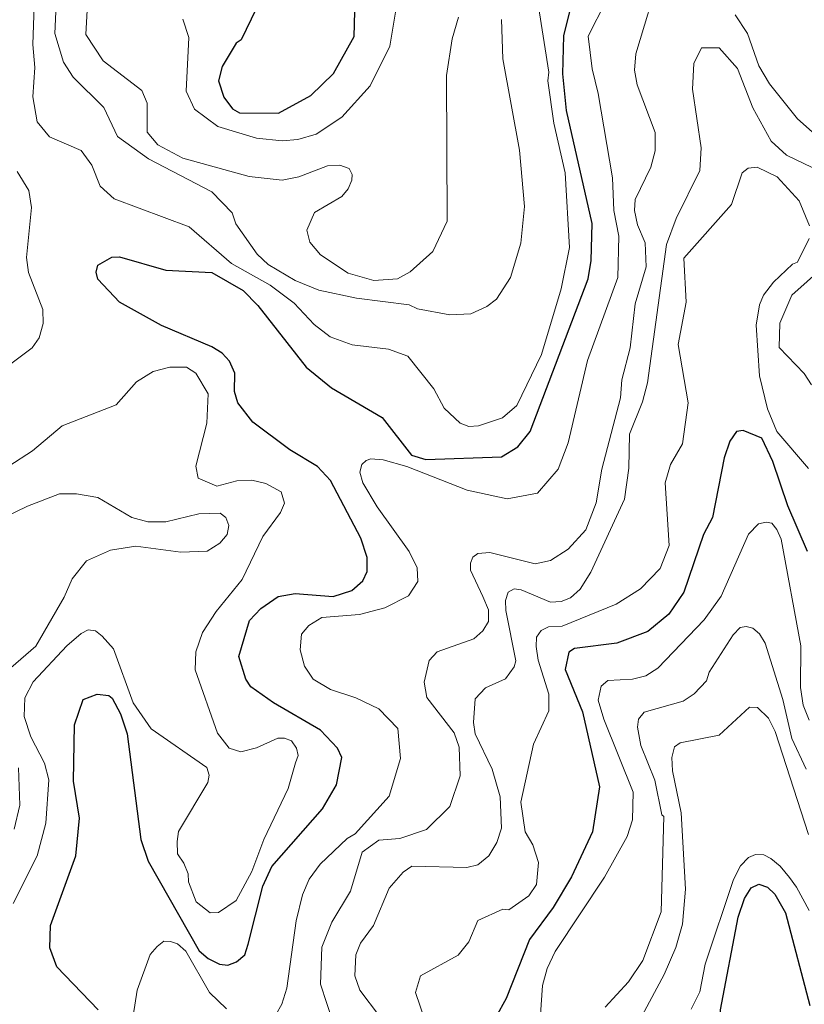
# Model space of a CAD drawing. Extents: x 673.6 to 698.9, y 7012 to 7040.1.
# Drawn here: x 675.974 to 677.008, y 7032.823 to 7034.12 of the extents above; entities that cross this region are included whole.
import ezdxf

# ---------------------------------------------------------------- set-up
doc = ezdxf.new("R2010")
doc.units = 0
doc.header["$LTSCALE"] = 0.032
doc.layers.add('1', color=7, linetype='Continuous', lineweight=25)
doc.layers.add('2', color=7, linetype='Continuous', lineweight=13)

msp = doc.modelspace()

# ---------------------------------------------------------------- linework, layer by layer
at = {"layer": '1'}
for points in [[(676.0778, 7032.8157), (676.0233, 7032.8723), (676.0139, 7032.8973), (676.0151, 7032.9268), (676.0483, 7033.0185), (676.0533, 7033.0681), (676.0452, 7033.117), (676.0467, 7033.191), (676.058, 7033.2243), (676.0763, 7033.2315), (676.0916, 7033.2296), (676.0962, 7033.2262), (676.1071, 7033.2054), (676.1158, 7033.1794), (676.1337, 7033.04), (676.1434, 7033.0115), (676.2108, 7032.8933), (676.2225, 7032.8831), (676.2373, 7032.8756), (676.2483, 7032.8742), (676.26, 7032.8786), (676.2709, 7032.8881), (676.2754, 7032.9021), (676.2947, 7032.9784), (676.3066, 7033.0043), (676.373, 7033.0805), (676.3917, 7033.1122), (676.3984, 7033.1482), (676.3927, 7033.1604), (676.3705, 7033.1839), (676.3084, 7033.2199), (676.2789, 7033.2412), (676.2721, 7033.2512), (676.263, 7033.2809), (676.277, 7033.3286), (676.2917, 7033.3442), (676.3146, 7033.36), (676.3372, 7033.3639), (676.3873, 7033.36), (676.4116, 7033.3681), (676.4261, 7033.3806), (676.4319, 7033.393), (676.4321, 7033.4116), (676.4235, 7033.4371), (676.3838, 7033.5128), (676.3664, 7033.5315), (676.3302, 7033.5532), (676.2813, 7033.5897), (676.2617, 7033.6153), (676.2572, 7033.6303), (676.2578, 7033.6542), (676.2505, 7033.6703), (676.2409, 7033.6806), (676.2272, 7033.6891), (676.1613, 7033.717), (676.1059, 7033.748), (676.0772, 7033.7783), (676.0749, 7033.7873), (676.0771, 7033.7967), (676.0957, 7033.8074), (676.1056, 7033.8076), (676.1669, 7033.7903), (676.2272, 7033.7871), (676.2686, 7033.7633), (676.2878, 7033.7434), (676.3517, 7033.6623), (676.3848, 7033.6349), (676.4515, 7033.5958), (676.4905, 7033.5464), (676.509, 7033.5407), (676.6088, 7033.5441), (676.6305, 7033.5573), (676.6467, 7033.5777), (676.7231, 7033.7785), (676.7271, 7033.8027), (676.728, 7033.8516), (676.6943, 7034.0004), (676.6894, 7034.0489), (676.6911, 7034.099), (676.7099, 7034.1756)], [(676.2857, 7034.1344), (676.2659, 7034.0937), (676.2595, 7034.0892), (676.2412, 7034.0583), (676.2361, 7034.0394), (676.2431, 7034.0182), (676.2544, 7034.0028), (676.2638, 7033.9976), (676.3152, 7033.997), (676.3579, 7034.0203), (676.3878, 7034.0493), (676.4149, 7034.0981), (676.4155, 7034.1307)], [(677.0116, 7033.4195), (676.9859, 7033.4794), (676.9663, 7033.5381), (676.9517, 7033.5689), (676.9269, 7033.5789), (676.9182, 7033.5775), (676.9095, 7033.5648), (676.9021, 7033.5428), (676.8866, 7033.4643), (676.8749, 7033.4419), (676.8488, 7033.3657), (676.829, 7033.3369), (676.8014, 7033.3141), (676.7607, 7033.2985), (676.705, 7033.2917), (676.6973, 7033.2867), (676.6927, 7033.264), (676.7155, 7033.2082), (676.7378, 7033.1093), (676.7288, 7033.0501), (676.7008, 7032.9908), (676.6768, 7032.9503), (676.6457, 7032.9084), (676.615, 7032.8306), (676.6013, 7032.806)], [(676.6673, 7032.4304), (676.6817, 7032.4531), (676.7767, 7032.5707), (676.8261, 7032.6217), (676.8588, 7032.6708), (676.878, 7032.7171), (676.8932, 7032.7677), (676.8973, 7032.8154), (676.9205, 7032.9375), (676.9289, 7032.9621), (676.9374, 7032.9765), (676.9478, 7032.981), (676.9591, 7032.9774), (676.9687, 7032.9678), (676.9827, 7032.9432), (677.0149, 7032.8213)]]:
    msp.add_lwpolyline(points, dxfattribs=at)
at = {"layer": '2'}
for points in [[(676.5521, 7034.1233), (676.5439, 7034.0949), (676.5366, 7034.0464), (676.5373, 7033.8546), (676.5182, 7033.8145), (676.4884, 7033.788), (676.4721, 7033.7789), (676.4409, 7033.7765), (676.4071, 7033.7862), (676.3704, 7033.8104), (676.3565, 7033.8268), (676.3525, 7033.843), (676.3625, 7033.8659), (676.3987, 7033.887), (676.4071, 7033.8972), (676.4117, 7033.9086), (676.4123, 7033.9163), (676.4082, 7033.9242), (676.3961, 7033.9286), (676.3796, 7033.9276), (676.3421, 7033.9132), (676.3199, 7033.9086), (676.2764, 7033.9134), (676.1894, 7033.9377), (676.1563, 7033.9554), (676.1421, 7033.9717), (676.1421, 7034.01), (676.1354, 7034.027), (676.0845, 7034.0658), (676.0616, 7034.1007), (676.0682, 7034.221)], [(676.6532, 7033.4034), (676.6734, 7033.4076), (676.6965, 7033.4227), (676.7199, 7033.4481), (676.7336, 7033.4836), (676.7411, 7033.528), (676.7657, 7033.622), (676.7675, 7033.6454), (676.7781, 7033.6878), (676.7848, 7033.7457), (676.7995, 7033.7945), (676.798, 7033.8262), (676.7877, 7033.85), (676.7839, 7033.8685), (676.7847, 7033.883), (676.8056, 7033.9256), (676.811, 7033.9474), (676.8111, 7033.9714), (676.7873, 7034.0345), (676.7839, 7034.0538), (676.7855, 7034.0753), (676.8188, 7034.1843)], [(675.9942, 7034.164), (675.9917, 7034.0875), (675.9942, 7034.057), (675.9917, 7034.0185), (675.9972, 7033.9857), (676.0137, 7033.9659), (676.0554, 7033.9476), (676.0693, 7033.9283)], [(676.3042, 7033.7703), (676.3359, 7033.7466), (676.3621, 7033.7184), (676.383, 7033.7021), (676.4123, 7033.6919), (676.4602, 7033.6862), (676.4856, 7033.6767), (676.5199, 7033.6338), (676.5335, 7033.6083), (676.5546, 7033.5884), (676.566, 7033.5842), (676.5784, 7033.5851), (676.6102, 7033.5955), (676.6288, 7033.6116), (676.6613, 7033.6792), (676.6874, 7033.7654), (676.6983, 7033.8201), (676.6925, 7033.9182), (676.6778, 7033.9839), (676.6697, 7034.0394), (676.6711, 7034.0508), (676.6574, 7034.1377)], [(676.7462, 7034.1442), (676.7231, 7034.0984), (676.728, 7034.0555), (676.7362, 7034.023), (676.7551, 7033.9116), (676.7568, 7033.8689), (676.7633, 7033.8347), (676.7618, 7033.7805), (676.7221, 7033.671), (676.6967, 7033.5628), (676.6834, 7033.528), (676.6562, 7033.4965), (676.6164, 7033.4889), (676.5635, 7033.5001), (676.4842, 7033.5314), (676.4528, 7033.5402), (676.4366, 7033.5414), (676.4305, 7033.5394), (676.4249, 7033.5339), (676.4224, 7033.524), (676.4261, 7033.5101), (676.445, 7033.4784), (676.4874, 7033.4195), (676.4978, 7033.3981), (676.4987, 7033.3799), (676.4865, 7033.3609), (676.455, 7033.3453), (676.4219, 7033.3366), (676.3722, 7033.3323), (676.3551, 7033.322), (676.3453, 7033.3107)], [(676.6088, 7034.1203), (676.6106, 7034.0687), (676.6325, 7033.9481), (676.6392, 7033.8741), (676.6343, 7033.8257), (676.6207, 7033.7804), (676.6024, 7033.7521), (676.5893, 7033.7422), (676.5684, 7033.7327), (676.5407, 7033.7313), (676.4982, 7033.7392), (676.4872, 7033.7444), (676.4181, 7033.7531), (676.3683, 7033.7637), (676.3373, 7033.7766), (676.3017, 7033.7976), (676.2869, 7033.8112), (676.2589, 7033.8513), (676.2541, 7033.8658), (676.2273, 7033.8935), (676.144, 7033.9366), (676.1031, 7033.966), (676.0852, 7034.0043), (676.0449, 7034.0446), (676.032, 7034.0641), (676.0205, 7034.102), (676.0221, 7034.1305)], [(676.4692, 7034.1302), (676.4616, 7034.0851), (676.4361, 7034.033), (676.3985, 7033.9919), (676.3646, 7033.9692), (676.3406, 7033.9621), (676.3199, 7033.9606), (676.2864, 7033.9639), (676.2352, 7033.9793), (676.2047, 7034.0022), (676.1935, 7034.0258), (676.1972, 7034.0968), (676.1894, 7034.1209)], [(676.9164, 7034.1263), (676.9326, 7034.1019), (676.9475, 7034.0592), (676.9618, 7034.0355), (676.9986, 7033.9895), (677.0338, 7033.9585)], [(677.0178, 7033.9253), (676.9843, 7033.9415), (676.9641, 7033.96), (676.9397, 7034.0039), (676.9194, 7034.0558), (676.8953, 7034.0829), (676.8722, 7034.0829), (676.862, 7034.0624), (676.8604, 7034.0284), (676.8718, 7033.9514), (676.8701, 7033.9214), (676.8388, 7033.8583), (676.8259, 7033.8241), (676.8011, 7033.6417), (676.7944, 7033.6167), (676.7772, 7033.574), (676.7764, 7033.5292), (676.7706, 7033.4885), (676.7265, 7033.3922), (676.7122, 7033.3696), (676.6995, 7033.3584), (676.6873, 7033.3535), (676.6732, 7033.3525), (676.6346, 7033.3688), (676.6254, 7033.3704), (676.6178, 7033.3659), (676.6141, 7033.3549), (676.6147, 7033.3417), (676.6276, 7033.2756), (676.6253, 7033.2673), (676.614, 7033.2517), (676.5878, 7033.24), (676.5742, 7033.2253), (676.5719, 7033.1941), (676.5742, 7033.1792), (676.5964, 7033.1325), (676.6072, 7033.096), (676.6088, 7033.055), (676.6025, 7033.0359), (676.5922, 7033.0186), (676.5775, 7033.0065), (676.5631, 7033.0032), (676.4909, 7033.0048), (676.4793, 7032.997), (676.4608, 7032.9758)], [(675.9232, 7033.6373), (675.9908, 7033.6877), (676.0002, 7033.7008), (676.0055, 7033.7199), (676.0048, 7033.7383), (675.9862, 7033.7872), (675.9835, 7033.807), (675.99, 7033.8727), (675.9863, 7033.8952), (675.971, 7033.9201)], [(676.0693, 7033.9283), (676.0804, 7033.9008), (676.0988, 7033.8842), (676.1976, 7033.8473), (676.2535, 7033.799), (676.3042, 7033.7703)], [(676.5021, 7032.8605), (676.5516, 7032.8876), (676.5659, 7032.9051), (676.5777, 7032.9331), (676.6105, 7032.948), (676.6184, 7032.9474), (676.6448, 7032.9659), (676.6548, 7032.9808), (676.6574, 7033.0098), (676.6502, 7033.0329), (676.6402, 7033.0502), (676.6344, 7033.0891), (676.651, 7033.1658), (676.6713, 7033.2094), (676.6712, 7033.2316), (676.6571, 7033.2764), (676.6544, 7033.2942), (676.655, 7033.3065), (676.661, 7033.3154), (676.6709, 7033.32), (676.6888, 7033.3212), (676.76, 7033.35), (676.7918, 7033.3701), (676.8177, 7033.3972), (676.8296, 7033.4273), (676.8245, 7033.5097), (676.8312, 7033.5339), (676.8472, 7033.5615), (676.8545, 7033.6154), (676.8414, 7033.6923), (676.8519, 7033.7478), (676.8489, 7033.8057), (676.9117, 7033.8766), (676.9256, 7033.9183), (676.9337, 7033.9244), (676.9454, 7033.926), (676.9717, 7033.913), (677.001, 7033.8813), (677.0145, 7033.8483)], [(677.0139, 7033.8319), (676.9986, 7033.8008), (676.9922, 7033.7981), (676.9669, 7033.7745), (676.9539, 7033.7572), (676.9485, 7033.7443), (676.9441, 7033.7178), (676.9484, 7033.6509), (676.9593, 7033.6076), (676.9712, 7033.5777), (677.013, 7033.5289)], [(677.0169, 7033.639), (677.0072, 7033.654), (676.9746, 7033.6881), (676.9753, 7033.7203), (676.9913, 7033.757), (677.0316, 7033.7932)], [(676.2063, 7033.6545), (676.1939, 7033.6623), (676.172, 7033.6623), (676.1503, 7033.6565), (676.1284, 7033.6428), (676.1014, 7033.6128)], [(675.966, 7032.9556), (675.9973, 7033.0185), (676.0089, 7033.0616), (676.0128, 7033.1186), (676.0072, 7033.1407), (675.9891, 7033.1752), (675.9803, 7033.202), (675.981, 7033.2268), (675.992, 7033.2475), (676.0363, 7033.2952), (676.0553, 7033.3115), (676.0646, 7033.3162), (676.0741, 7033.3147), (676.0832, 7033.3078), (676.0981, 7033.291), (676.1237, 7033.22), (676.1476, 7033.1859), (676.2206, 7033.1348), (676.2241, 7033.1247), (676.2223, 7033.1151), (676.1834, 7033.0507), (676.1817, 7033.0374), (676.1823, 7033.0213), (676.1905, 7033.0088), (676.1961, 7032.9948), (676.1968, 7032.984), (676.2067, 7032.9577), (676.2254, 7032.9433), (676.2362, 7032.9436), (676.2595, 7032.9597), (676.2801, 7032.9977), (676.2957, 7033.04), (676.3277, 7033.1072), (676.3377, 7033.1408), (676.3412, 7033.1508), (676.3391, 7033.1603), (676.3324, 7033.1698), (676.3232, 7033.1733), (676.3142, 7033.1733), (676.286, 7033.1607), (676.2657, 7033.1553), (676.2503, 7033.1604), (676.235, 7033.1799), (676.2054, 7033.2637), (676.2062, 7033.2871), (676.2152, 7033.3127), (676.2329, 7033.3403), (676.2672, 7033.3824), (676.2947, 7033.4391), (676.3179, 7033.4707), (676.3229, 7033.4832), (676.3185, 7033.498), (676.2984, 7033.5092), (676.2801, 7033.5135), (676.2604, 7033.5126), (676.2338, 7033.5054), (676.2095, 7033.516), (676.2062, 7033.532), (676.2208, 7033.5884), (676.2226, 7033.6273), (676.2063, 7033.6545)], [(676.1014, 7033.6128), (676.0301, 7033.5848), (675.9911, 7033.5521), (675.9603, 7033.5319)], [(675.938, 7033.4566), (675.9846, 7033.4792), (676.0267, 7033.4952), (676.0491, 7033.4954), (676.0774, 7033.4908), (676.1221, 7033.4644), (676.143, 7033.4585), (676.1667, 7033.4584), (676.2104, 7033.469), (676.2384, 7033.47), (676.2458, 7033.4642), (676.2497, 7033.4537), (676.2475, 7033.442), (676.238, 7033.4302), (676.2213, 7033.4198), (676.1866, 7033.4185), (676.1273, 7033.4264), (676.094, 7033.421), (676.0622, 7033.407), (676.0433, 7033.3833), (676.033, 7033.3594), (675.9956, 7033.2947), (675.9494, 7033.2547)], [(677.0138, 7033.1973), (677.006, 7033.2171), (677.0025, 7033.2404), (677.0032, 7033.2953), (676.9772, 7033.4358), (676.9712, 7033.4486), (676.9647, 7033.4567), (676.9573, 7033.4581), (676.9471, 7033.4557), (676.934, 7033.4424), (676.8981, 7033.3606), (676.8755, 7033.3293), (676.8148, 7033.2658), (676.7991, 7033.2555), (676.7814, 7033.2514), (676.7487, 7033.2496), (676.7402, 7033.242), (676.7363, 7033.2235), (676.7434, 7033.1987), (676.7821, 7033.1023), (676.7813, 7033.0657), (676.7743, 7033.0441), (676.7443, 7032.9904), (676.6797, 7032.8925), (676.6691, 7032.8699), (676.663, 7032.8476), (676.6574, 7032.771)], [(676.5682, 7033.3949), (676.568, 7033.404), (676.571, 7033.412), (676.5775, 7033.4167), (676.5935, 7033.4182), (676.6532, 7033.4034)], [(676.3872, 7032.7983), (676.3706, 7032.8496), (676.3723, 7032.898), (676.3856, 7032.931), (676.4102, 7032.9719), (676.4253, 7033.0235), (676.4475, 7033.0391), (676.4749, 7033.0411), (676.5099, 7033.0532), (676.5409, 7033.0833), (676.5546, 7033.1237), (676.553, 7033.1615), (676.5463, 7033.1805), (676.5106, 7033.2272), (676.5071, 7033.2474), (676.5135, 7033.2757), (676.524, 7033.2872), (676.5726, 7033.3044), (676.5842, 7033.3147), (676.5915, 7033.3273), (676.5915, 7033.3425), (676.5841, 7033.3601), (676.5682, 7033.3949)], [(676.7454, 7032.8189), (676.7762, 7032.8525), (676.7949, 7032.8806), (676.8191, 7032.9445), (676.8225, 7033.0702), (676.8198, 7033.0726), (676.8108, 7033.1181), (676.7924, 7033.164), (676.788, 7033.1878), (676.7893, 7033.1987), (676.7965, 7033.2077), (676.8482, 7033.2224), (676.8625, 7033.2317), (676.8788, 7033.249), (676.8825, 7033.2603), (676.9138, 7033.3098), (676.9232, 7033.3193), (676.931, 7033.3206), (676.94, 7033.3185), (676.9486, 7033.311), (676.9562, 7033.2985), (676.9794, 7033.2243), (676.9911, 7033.173), (677.0102, 7033.1326)], [(676.3453, 7033.3107), (676.3435, 7033.2897), (676.3495, 7033.2682), (676.3609, 7033.2513), (676.3838, 7033.2374), (676.4168, 7033.2266)], [(676.4168, 7033.2266), (676.4475, 7033.2121), (676.4723, 7033.1863), (676.4757, 7033.1467), (676.4611, 7033.0973), (676.4163, 7033.0474), (676.4054, 7033.0411), (676.37, 7033.0075), (676.3557, 7032.9876), (676.347, 7032.9673), (676.3384, 7032.933), (676.326, 7032.8443), (676.3195, 7032.8229), (676.3119, 7032.8098)], [(677.0131, 7033.0467), (676.969, 7033.1824), (676.9603, 7033.1998), (676.9459, 7033.2141), (676.9356, 7033.2145), (676.8956, 7033.1775), (676.8442, 7033.1675), (676.8365, 7033.1622), (676.8332, 7033.1481), (676.8341, 7033.1305), (676.8454, 7033.075), (676.8512, 7032.9744), (676.8471, 7032.9285), (676.8384, 7032.8979), (676.8232, 7032.8623), (676.7873, 7032.7957)], [(675.9728, 7033.1343), (675.9745, 7033.0853), (675.967, 7033.0537)], [(676.8587, 7032.8163), (676.87, 7032.8393), (676.8768, 7032.8758), (676.9144, 7032.9871), (676.9237, 7033.0052), (676.9339, 7033.0161), (676.9435, 7033.0203), (676.9544, 7033.0198), (676.9635, 7033.0148), (676.9759, 7033.0049), (676.9881, 7032.9898), (676.9973, 7032.9772), (677.0139, 7032.9463)], [(676.4608, 7032.9758), (676.4404, 7032.9268), (676.423, 7032.9034), (676.4168, 7032.888), (676.4158, 7032.8604), (676.4221, 7032.8417)], [(676.2467, 7032.817), (676.2243, 7032.8383), (676.1931, 7032.8928), (676.1824, 7032.9027), (676.1731, 7032.9058), (676.1641, 7032.906), (676.1553, 7032.8991), (676.1464, 7032.8884), (676.129, 7032.8413), (676.1173, 7032.7657)], [(676.5313, 7032.7057), (676.5389, 7032.7399), (676.5248, 7032.7775), (676.5083, 7032.8009), (676.4955, 7032.8385), (676.5021, 7032.8605)], [(676.4221, 7032.8417), (676.4739, 7032.7728)]]:
    msp.add_lwpolyline(points, dxfattribs=at)

doc.saveas('drawing.dxf')
